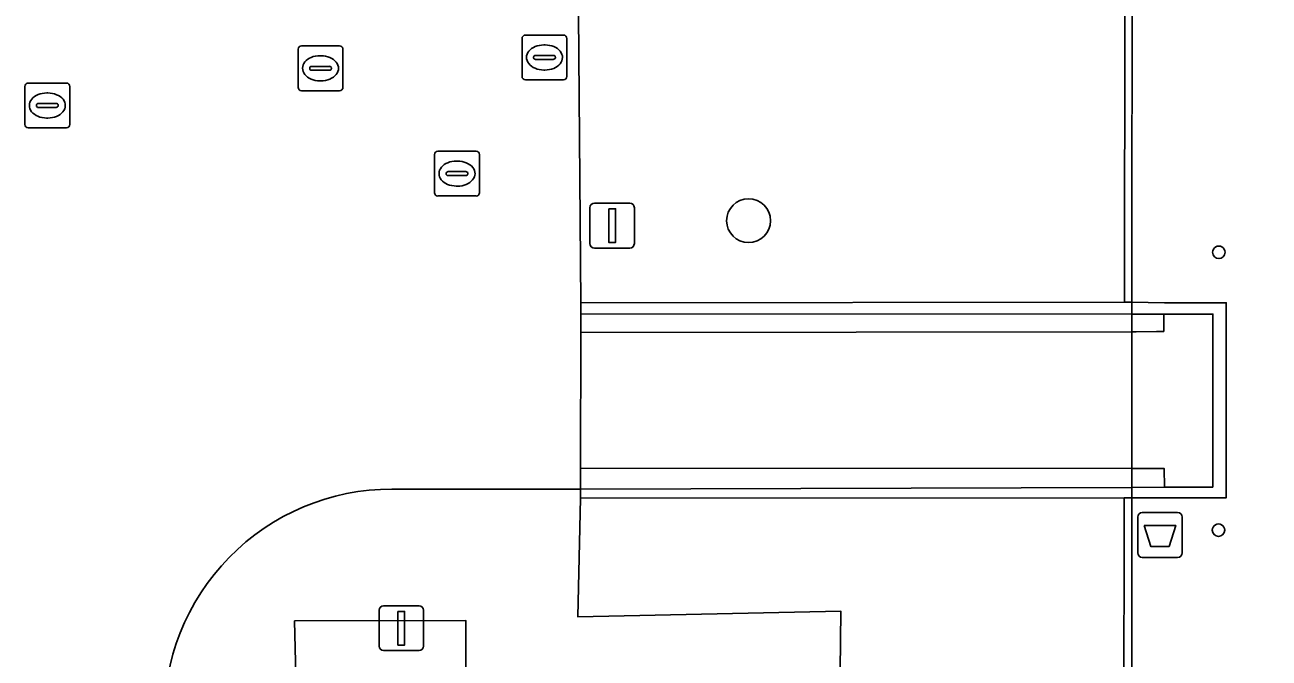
# Model space of a CAD drawing. Extents: x 161477 to 163040, y 383680 to 384871.
# Drawn here: x 161922.75 to 161950.48, y 384410.02 to 384424.15 of the extents above; entities that cross this region are included whole.
import ezdxf

# ---------------------------------------------------------------- set-up
doc = ezdxf.new("R2010")
doc.units = 0
for name, color, linetype in [('IMGEO_Afsluitpaal', 7, 'Continuous'), ('IMGEO_Afvalbak', 7, 'Continuous'), ('IMGEO_Boom', 7, 'Continuous'), ('IMGEO_Groenvoorziening', 7, 'Continuous'), ('IMGEO_Kolk', 7, 'Continuous'), ('IMGEO_Lichtmast', 7, 'Continuous'), ('IMGEO_Muur', 7, 'Continuous'), ('IMGEO_Pand', 7, 'Continuous'), ('IMGEO_Pand_overbouw', 7, 'Continuous'), ('IMGEO_Rijbaan_lokaal_open', 7, 'Continuous'), ('IMGEO_Rioolput', 7, 'Continuous'), ('IMGEO_Voetpad_open', 7, 'Continuous')]:
    doc.layers.add(name, color=color, linetype=linetype)

msp = doc.modelspace()

# ---------------------------------------------------------------- linework, layer by layer
at = {"layer": 'IMGEO_Afsluitpaal'}
for p, q in [((161930.745, 384411.19), (161931.535, 384411.19)), ((161931.535, 384411.19), (161930.745, 384411.19)), ((161930.645, 384410.29), (161930.645, 384411.09)), ((161930.645, 384411.09), (161930.645, 384410.29)), ((161931.635, 384411.09), (161931.635, 384410.29)), ((161931.635, 384410.29), (161931.635, 384411.09)), ((161931.535, 384410.19), (161930.745, 384410.19)), ((161930.745, 384410.19), (161931.535, 384410.19))]:
    msp.add_line(p, q, dxfattribs=at)
msp.add_lwpolyline([(161931.065, 384411.065), (161931.215, 384411.065), (161931.215, 384410.315), (161931.065, 384410.315), (161931.065, 384411.065)], dxfattribs=at)
for centre, start, end in [((161930.745, 384411.09), 90, 180), ((161930.745, 384411.09), 90, 180), ((161931.535, 384411.09), 0, 90), ((161931.535, 384411.09), 360, 90), ((161930.745, 384410.29), 180, 270), ((161930.745, 384410.29), 180, 270), ((161931.535, 384410.29), 270, 0), ((161931.535, 384410.29), 270, 0)]:
    msp.add_arc(centre, 0.1, start, end, dxfattribs=at)
at = {"layer": 'IMGEO_Afvalbak'}
for p, q in [((161947.555, 384412.37), (161947.555, 384413.17)), ((161947.555, 384413.17), (161947.555, 384412.37)), ((161947.655, 384413.27), (161948.445, 384413.27)), ((161948.445, 384413.27), (161947.655, 384413.27)), ((161948.545, 384413.17), (161948.545, 384412.37)), ((161948.545, 384412.37), (161948.545, 384413.17)), ((161948.445, 384412.27), (161947.655, 384412.27)), ((161947.655, 384412.27), (161948.445, 384412.27))]:
    msp.add_line(p, q, dxfattribs=at)
msp.add_lwpolyline([(161947.698, 384412.984), (161948.402, 384412.984), (161948.253, 384412.514), (161947.847, 384412.514), (161947.698, 384412.984)], dxfattribs=at)
for centre, start, end in [((161947.655, 384413.17), 90, 180), ((161947.655, 384413.17), 90, 180), ((161948.445, 384413.17), 0, 90), ((161948.445, 384413.17), 360, 90), ((161947.655, 384412.37), 180, 270), ((161947.655, 384412.37), 180, 270), ((161948.445, 384412.37), 270, 0), ((161948.445, 384412.37), 270, 0)]:
    msp.add_arc(centre, 0.1, start, end, dxfattribs=at)
at = {"layer": 'IMGEO_Boom'}
msp.add_circle((161938.88, 384419.78), 0.489, dxfattribs=at)
at = {"layer": 'IMGEO_Groenvoorziening'}
for points in [[(161947.283, 384438.412), (161940.501, 384438.392), (161940.501, 384437.912), (161940.49, 384424.377), (161939.975, 384424.375), (161938.463, 384424.383), (161935.979, 384424.391), (161935.087, 384424.393), (161935.139, 384417.945), (161947.259, 384417.959)], [(161947.254, 384413.598), (161935.133, 384413.592), (161935.078, 384410.94), (161940.941, 384411.067), (161940.906, 384408.417), (161943.41, 384408.383), (161943.378, 384405.659), (161943.778, 384405.657), (161946.033, 384405.646), (161946.038, 384408.376), (161947.248, 384408.378)], [(161938.77, 384403.155), (161933.908, 384403.215), (161933.87, 384408.185), (161932.575, 384408.215), (161932.579, 384410.858), (161928.76, 384410.851), (161928.819, 384408.406), (161928.851, 384407.857), (161928.746, 384405.605), (161931.532, 384405.774), (161931.5, 384400.746), (161933.987, 384400.79), (161933.91, 384395.723), (161938.736, 384395.746)]]:
    msp.add_lwpolyline(points, close=True, dxfattribs=at)
at = {"layer": 'IMGEO_Kolk'}
for p, q in [((161933.906, 384423.921), (161934.758, 384423.921)), ((161933.831, 384422.995), (161933.831, 384423.847)), ((161934.319, 384423.701), (161934.344, 384423.701)), ((161934.832, 384423.847), (161934.832, 384422.995)), ((161934.09, 384423.415), (161934.09, 384423.427)), ((161934.528, 384423.378), (161934.13, 384423.378)), ((161934.133, 384423.464), (161934.531, 384423.464)), ((161934.574, 384423.427), (161934.574, 384423.415)), ((161934.342, 384423.141), (161934.317, 384423.141)), ((161934.758, 384422.921), (161933.906, 384422.921)), ((161931.881, 384420.405), (161931.881, 384421.257)), ((161931.956, 384421.331), (161932.808, 384421.331)), ((161932.882, 384421.257), (161932.882, 384420.405)), ((161932.183, 384420.874), (161932.581, 384420.874)), ((161932.369, 384421.111), (161932.394, 384421.111)), ((161932.14, 384420.825), (161932.14, 384420.837)), ((161932.578, 384420.788), (161932.18, 384420.788)), ((161932.624, 384420.837), (161932.624, 384420.825)), ((161932.808, 384420.331), (161931.956, 384420.331)), ((161932.392, 384420.551), (161932.367, 384420.551))]:
    msp.add_line(p, q, dxfattribs=at)
for points in [[(161933.906, 384423.921), (161934.758, 384423.921)], [(161933.831, 384422.995), (161933.831, 384423.847)], [(161934.832, 384423.847), (161934.832, 384422.995)], [(161934.758, 384422.921), (161933.906, 384422.921)], [(161931.881, 384420.405), (161931.881, 384421.257)], [(161931.956, 384421.331), (161932.808, 384421.331)], [(161932.882, 384421.257), (161932.882, 384420.405)], [(161932.808, 384420.331), (161931.956, 384420.331)]]:
    msp.add_lwpolyline(points, dxfattribs=at)
for centre, radius, start, end in [((161933.908, 384423.845), 0.0765, 91.552, 178.448), ((161933.908, 384423.845), 0.0765, 91.552, 178.448), ((161934.756, 384423.845), 0.0765, 1.552, 88.448), ((161934.756, 384423.845), 0.0765, 1.552, 88.448), ((161934.13, 384423.424), 0.0403, 85.8775, 175.7526), ((161934.127, 384423.414), 0.0366, 178.938, 274.7102), ((161934.531, 384423.421), 0.043, 264.8664, 352.4533), ((161934.535, 384423.426), 0.0386, 1.7309, 96.639), ((161933.908, 384422.997), 0.0765, 181.552, 268.448), ((161933.908, 384422.997), 0.0765, 181.552, 268.448), ((161934.756, 384422.997), 0.0765, 271.552, 358.448), ((161934.756, 384422.997), 0.0765, 271.552, 358.448), ((161931.958, 384421.255), 0.0765, 91.552, 178.448), ((161931.958, 384421.255), 0.0765, 91.552, 178.448), ((161932.806, 384421.255), 0.0765, 1.552, 88.448), ((161932.806, 384421.255), 0.0765, 1.552, 88.448), ((161932.18, 384420.834), 0.0403, 85.8775, 175.7526), ((161932.585, 384420.836), 0.0386, 1.7309, 96.639), ((161932.177, 384420.824), 0.0366, 178.938, 274.7102), ((161932.581, 384420.831), 0.043, 264.8664, 352.4533), ((161931.958, 384420.407), 0.0765, 181.552, 268.448), ((161931.958, 384420.407), 0.0765, 181.552, 268.448), ((161932.806, 384420.407), 0.0765, 271.552, 358.448), ((161932.806, 384420.407), 0.0765, 271.552, 358.448)]:
    msp.add_arc(centre, radius, start, end, dxfattribs=at)
for centre, major_axis, ratio, start_param, end_param in [((161934.318, 384423.421), (-0.387, 0.002), 0.722429, 4.712389, 7.853982), ((161934.343, 384423.421), (-0.39, 0.002), 0.717154, 1.570796, 4.712389), ((161932.368, 384420.831), (-0.387, 0.002), 0.722429, 4.712389, 7.853982), ((161932.393, 384420.831), (-0.39, 0.002), 0.717154, 1.570796, 4.712389)]:
    msp.add_ellipse(centre, major_axis=major_axis, ratio=ratio, start_param=start_param, end_param=end_param, dxfattribs=at)
at = {"layer": 'IMGEO_Lichtmast'}
for p, q in [((161935.345, 384419.27), (161935.345, 384420.07)), ((161935.345, 384420.07), (161935.345, 384419.27)), ((161935.445, 384420.17), (161936.235, 384420.17)), ((161936.235, 384420.17), (161935.445, 384420.17)), ((161936.335, 384420.07), (161936.335, 384419.27)), ((161936.335, 384419.27), (161936.335, 384420.07)), ((161936.235, 384419.17), (161935.445, 384419.17)), ((161935.445, 384419.17), (161936.235, 384419.17))]:
    msp.add_line(p, q, dxfattribs=at)
msp.add_lwpolyline([(161935.765, 384420.045), (161935.915, 384420.045), (161935.915, 384419.295), (161935.765, 384419.295), (161935.765, 384420.045)], dxfattribs=at)
for centre, start, end in [((161935.445, 384420.07), 90, 180), ((161935.445, 384420.07), 90, 180), ((161936.235, 384420.07), 0, 90), ((161936.235, 384420.07), 360, 90), ((161935.445, 384419.27), 180, 270), ((161935.445, 384419.27), 180, 270), ((161936.235, 384419.27), 270, 0), ((161936.235, 384419.27), 270, 0)]:
    msp.add_arc(centre, 0.1, start, end, dxfattribs=at)
at = {"layer": 'IMGEO_Muur'}
msp.add_lwpolyline([(161949.53, 384417.949), (161948.155, 384417.949), (161947.427, 384417.959), (161947.259, 384417.959), (161935.139, 384417.945), (161935.143, 384417.7), (161947.415, 384417.697), (161948.136, 384417.697), (161949.23, 384417.697), (161949.227, 384413.838), (161948.152, 384413.835), (161947.416, 384413.832), (161935.133, 384413.795), (161935.133, 384413.592), (161947.254, 384413.598), (161947.426, 384413.599), (161949.529, 384413.6)], close=True, dxfattribs=at)
at = {"layer": 'IMGEO_Pand'}
for centre, start, end in [((161949.364, 384419.075), 359.946, 180.054), ((161949.364, 384419.076), 180.224, 359.776), ((161949.356, 384412.876), 359.8132, 180.1868), ((161949.356, 384412.876), 180.2004, 359.7996)]:
    msp.add_arc(centre, 0.14, start, end, dxfattribs=at)
at = {"layer": 'IMGEO_Pand_overbouw'}
msp.add_lwpolyline([(161963.693, 384413.516), (161953.687, 384413.529), (161953.687, 384413.339), (161951.129, 384413.346), (161951.131, 384425.885), (161951.139, 384428.267), (161951.118, 384438.362), (161962.448, 384438.351), (161962.451, 384437.011), (161972.356, 384437.009), (161972.356, 384437.189), (161973.282, 384437.189), (161973.277, 384444.711), (161973.276, 384445.611), (161972.358, 384445.611), (161972.358, 384445.791), (161947.435, 384445.796), (161947.421, 384398.521), (161949.962, 384398.52), (161952.383, 384398.52), (161963.654, 384398.519)], close=True, dxfattribs=at)
at = {"layer": 'IMGEO_Rijbaan_lokaal_open'}
for points in [[(161935.142, 384417.286), (161935.143, 384417.7), (161935.139, 384417.945), (161935.087, 384424.393), (161935.979, 384424.391), (161938.463, 384424.383), (161938.489, 384449.676), (161937.834, 384449.677), (161937.802, 384456.404), (161923.124, 384456.523)], [(161930.929, 384413.794), (161935.133, 384413.795), (161935.135, 384414.258), (161935.135, 384414.325), (161935.142, 384417.286)]]:
    msp.add_lwpolyline(points, dxfattribs=at)
for points in [[(161949.23, 384417.697), (161948.136, 384417.697), (161948.137, 384417.312), (161947.977, 384417.312), (161947.519, 384417.302), (161947.415, 384417.302), (161935.142, 384417.286), (161935.135, 384414.325), (161935.135, 384414.258), (161947.416, 384414.255), (161948.142, 384414.255), (161948.152, 384413.835), (161949.227, 384413.838)], [(161948.136, 384417.697), (161947.415, 384417.697), (161935.143, 384417.7), (161935.142, 384417.286), (161947.415, 384417.302), (161947.519, 384417.302), (161947.977, 384417.312), (161948.137, 384417.312)], [(161948.142, 384414.255), (161947.416, 384414.255), (161935.135, 384414.258), (161935.133, 384413.795), (161947.416, 384413.832), (161948.152, 384413.835)]]:
    msp.add_lwpolyline(points, close=True, dxfattribs=at)
msp.add_arc((161930.93, 384408.719), 5.075, 90.007, 181.2109, dxfattribs=at)
at = {"layer": 'IMGEO_Rioolput'}
for p, q in [((161928.914, 384423.68), (161929.766, 384423.68)), ((161928.839, 384422.754), (161928.839, 384423.606)), ((161929.327, 384423.46), (161929.352, 384423.46)), ((161929.84, 384423.606), (161929.84, 384422.754)), ((161929.098, 384423.174), (161929.098, 384423.186)), ((161929.536, 384423.137), (161929.138, 384423.137)), ((161929.141, 384423.223), (161929.539, 384423.223)), ((161929.582, 384423.186), (161929.582, 384423.174)), ((161922.824, 384422.85), (161923.676, 384422.85)), ((161929.35, 384422.9), (161929.325, 384422.9)), ((161922.749, 384421.924), (161922.749, 384422.776)), ((161923.237, 384422.63), (161923.262, 384422.63)), ((161923.75, 384422.776), (161923.75, 384421.924)), ((161929.766, 384422.68), (161928.914, 384422.68)), ((161923.008, 384422.344), (161923.008, 384422.356)), ((161923.446, 384422.307), (161923.048, 384422.307)), ((161923.051, 384422.393), (161923.449, 384422.393)), ((161923.492, 384422.356), (161923.492, 384422.344)), ((161923.26, 384422.07), (161923.235, 384422.07)), ((161923.676, 384421.85), (161922.824, 384421.85))]:
    msp.add_line(p, q, dxfattribs=at)
for points in [[(161928.914, 384423.68), (161929.766, 384423.68)], [(161928.839, 384422.754), (161928.839, 384423.606)], [(161929.84, 384423.606), (161929.84, 384422.754)], [(161922.824, 384422.85), (161923.676, 384422.85)], [(161922.749, 384421.924), (161922.749, 384422.776)], [(161923.75, 384422.776), (161923.75, 384421.924)], [(161929.766, 384422.68), (161928.914, 384422.68)], [(161923.676, 384421.85), (161922.824, 384421.85)]]:
    msp.add_lwpolyline(points, dxfattribs=at)
for centre, radius, start, end in [((161928.916, 384423.604), 0.0765, 91.552, 178.448), ((161928.916, 384423.604), 0.0765, 91.552, 178.448), ((161929.764, 384423.604), 0.0765, 1.552, 88.448), ((161929.764, 384423.604), 0.0765, 1.552, 88.448), ((161929.138, 384423.183), 0.0403, 85.8775, 175.7526), ((161929.135, 384423.173), 0.0366, 178.938, 274.7102), ((161929.539, 384423.18), 0.043, 264.8664, 352.4533), ((161929.543, 384423.185), 0.0386, 1.7309, 96.639), ((161922.826, 384422.774), 0.0765, 91.552, 178.448), ((161922.826, 384422.774), 0.0765, 91.552, 178.448), ((161923.674, 384422.774), 0.0765, 1.552, 88.448), ((161923.674, 384422.774), 0.0765, 1.552, 88.448), ((161928.916, 384422.756), 0.0765, 181.552, 268.448), ((161928.916, 384422.756), 0.0765, 181.552, 268.448), ((161929.764, 384422.756), 0.0765, 271.552, 358.448), ((161929.764, 384422.756), 0.0765, 271.552, 358.448), ((161923.048, 384422.353), 0.0403, 85.8775, 175.7526), ((161923.045, 384422.343), 0.0366, 178.938, 274.7102), ((161923.449, 384422.35), 0.043, 264.8664, 352.4533), ((161923.453, 384422.355), 0.0386, 1.7309, 96.639), ((161922.826, 384421.926), 0.0765, 181.552, 268.448), ((161922.826, 384421.926), 0.0765, 181.552, 268.448), ((161923.674, 384421.926), 0.0765, 271.552, 358.448), ((161923.674, 384421.926), 0.0765, 271.552, 358.448)]:
    msp.add_arc(centre, radius, start, end, dxfattribs=at)
for centre, major_axis, ratio, start_param, end_param in [((161929.326, 384423.18), (-0.387, 0.002), 0.722429, 4.712389, 7.853982), ((161929.351, 384423.18), (-0.39, 0.002), 0.717154, 1.570796, 4.712389), ((161923.236, 384422.35), (-0.387, 0.002), 0.722429, 4.712389, 7.853982), ((161923.261, 384422.35), (-0.39, 0.002), 0.717154, 1.570796, 4.712389)]:
    msp.add_ellipse(centre, major_axis=major_axis, ratio=ratio, start_param=start_param, end_param=end_param, dxfattribs=at)
at = {"layer": 'IMGEO_Voetpad_open'}
for points in [[(161964.494, 384445.842), (161947.813, 384445.945), (161947.435, 384445.927), (161947.435, 384445.78), (161947.292, 384445.78), (161947.286, 384440.727), (161947.283, 384438.412), (161947.259, 384417.959), (161947.427, 384417.959), (161948.155, 384417.949), (161949.53, 384417.949), (161949.529, 384413.6), (161947.426, 384413.599), (161947.254, 384413.598), (161947.248, 384408.378)], [(161940.906, 384408.417), (161940.941, 384411.067), (161935.078, 384410.94), (161935.133, 384413.592), (161935.133, 384413.795), (161930.929, 384413.794)]]:
    msp.add_lwpolyline(points, dxfattribs=at)
msp.add_lwpolyline([(161938.736, 384395.746), (161933.91, 384395.723), (161931.627, 384395.644), (161931.601, 384393.194), (161931.62, 384390.564), (161931.44, 384390.562), (161931.38, 384390.562), (161931.386, 384395.6), (161928.798, 384395.621), (161928.798, 384395.77), (161928.815, 384400.701), (161931.5, 384400.746), (161931.532, 384405.774), (161928.746, 384405.605), (161928.851, 384407.857), (161928.819, 384408.406), (161928.76, 384410.851), (161932.579, 384410.858), (161932.575, 384408.215), (161933.87, 384408.185), (161933.874, 384408.294), (161938.835, 384408.317), (161938.834, 384403.163), (161938.77, 384403.155)], close=True, dxfattribs=at)
for centre, radius, start, end in [((161949.364, 384419.075), 0.14, 359.946, 180.054), ((161949.364, 384419.076), 0.14, 180.224, 359.776), ((161930.93, 384408.719), 5.075, 90.007, 181.2109), ((161949.356, 384412.876), 0.14, 359.8132, 180.1868), ((161949.356, 384412.876), 0.14, 180.2004, 359.7996)]:
    msp.add_arc(centre, radius, start, end, dxfattribs=at)

doc.saveas('drawing.dxf')
